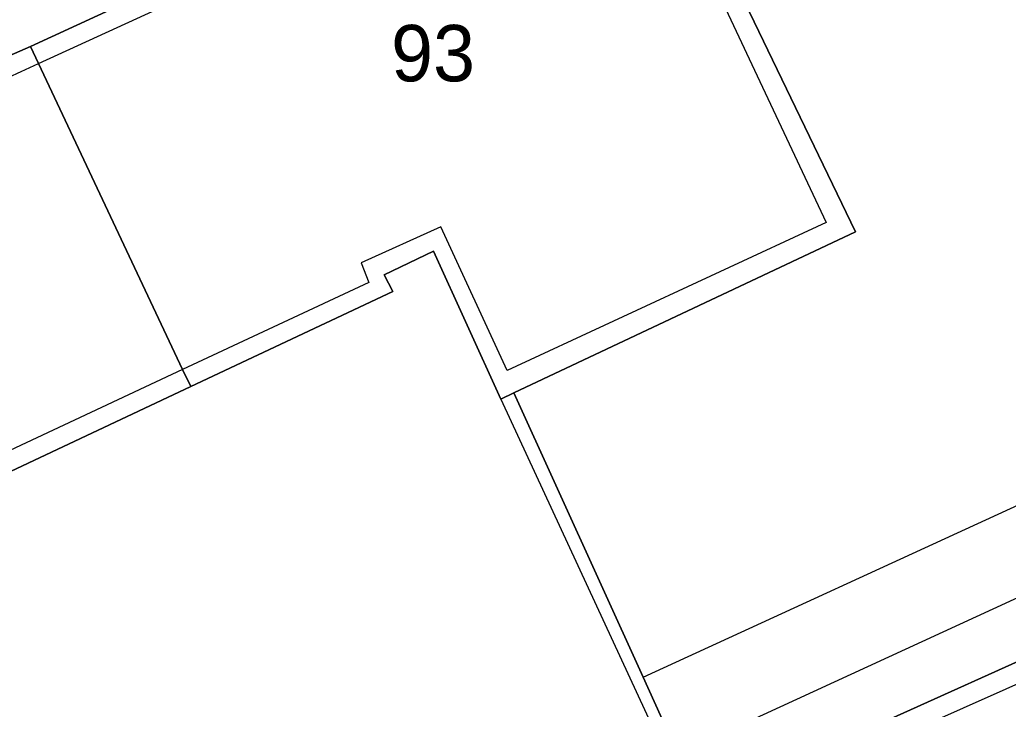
# Model space of a CAD drawing. Extents: x -264070 to -262271, y -1238894 to -1238141.
# Drawn here: x -263385.2 to -263350.16, y -1238674.69 to -1238650.23 of the extents above; entities that cross this region are included whole.
import ezdxf

# ---------------------------------------------------------------- set-up
doc = ezdxf.new("R2010")
doc.units = 0
for name, color, linetype in [('body_kn', 7, 'Continuous'), ('kladpar_hranice', 7, 'Continuous'), ('kladpar_parcelnecisla', 7, 'Continuous'), ('kladpar_plochy', 7, 'Continuous'), ('zappar_hrandruhpozemk', 7, 'Continuous')]:
    doc.layers.add(name, color=color, linetype=linetype)

msp = doc.modelspace()

# ---------------------------------------------------------------- linework, layer by layer
at = {"layer": 'body_kn'}
for p, q in [((-263384.83, -1238651.18), (-263384.83, -1238651.18)), ((-263384.54, -1238651.79), (-263384.54, -1238651.79)), ((-263356.61, -1238657.43), (-263356.61, -1238657.43)), ((-263370.28, -1238657.58), (-263370.28, -1238657.58)), ((-263355.58, -1238657.76), (-263355.58, -1238657.76)), ((-263370.54, -1238658.44), (-263370.54, -1238658.44)), ((-263373.1, -1238658.86), (-263373.1, -1238658.86)), ((-263372.83, -1238659.55), (-263372.83, -1238659.55)), ((-263372.28, -1238659.28), (-263372.28, -1238659.28)), ((-263371.98, -1238659.88), (-263371.98, -1238659.88)), ((-263379.43, -1238662.64), (-263379.43, -1238662.64)), ((-263367.92, -1238662.68), (-263367.92, -1238662.68)), ((-263379.14, -1238663.25), (-263379.14, -1238663.25)), ((-263379.14, -1238663.25), (-263379.14, -1238663.25)), ((-263368.15, -1238663.69), (-263368.15, -1238663.69)), ((-263368.15, -1238663.69), (-263368.15, -1238663.69)), ((-263367.69, -1238663.47), (-263367.69, -1238663.47)), ((-263363.1, -1238673.56), (-263363.1, -1238673.56)), ((-263363.1, -1238673.56), (-263363.1, -1238673.56))]:
    msp.add_line(p, q, dxfattribs=at)
at = {"layer": 'kladpar_hranice'}
for points in [[(-263375.15, -1238645.58), (-263374.86, -1238646.19), (-263372.54, -1238645.11), (-263372.83, -1238644.53), (-263363.91, -1238640.47), (-263355.58, -1238657.76), (-263367.69, -1238663.47), (-263368.15, -1238663.69), (-263370.54, -1238658.44), (-263372.28, -1238659.28), (-263371.98, -1238659.88), (-263379.14, -1238663.25), (-263379.43, -1238662.64), (-263384.54, -1238651.79), (-263384.83, -1238651.18), (-263379.15, -1238648.56), (-263379.66, -1238647.63), (-263375.15, -1238645.58)], [(-263348.35, -1238672.34), (-263361.05, -1238678.06), (-263361.87, -1238676.27), (-263363.1, -1238673.56), (-263367.69, -1238663.47), (-263355.58, -1238657.76), (-263363.91, -1238640.47)], [(-263379.15, -1238648.56), (-263384.83, -1238651.18), (-263385.58, -1238651.51)], [(-263391.11, -1238654.06), (-263391.27, -1238653.72), (-263389.29, -1238652.82), (-263389.14, -1238653.15), (-263385.58, -1238651.51), (-263384.83, -1238651.18), (-263384.54, -1238651.79), (-263379.43, -1238662.64), (-263379.14, -1238663.25), (-263392.74, -1238669.65), (-263393.03, -1238669.02), (-263398.13, -1238658.04), (-263398.41, -1238657.43), (-263395.28, -1238655.99), (-263394.5, -1238655.63), (-263394.66, -1238655.32), (-263392.77, -1238654.43), (-263392.61, -1238654.76), (-263391.11, -1238654.06)], [(-263379.14, -1238663.25), (-263371.98, -1238659.88), (-263372.28, -1238659.28), (-263370.54, -1238658.44), (-263368.15, -1238663.69), (-263367.69, -1238663.47), (-263363.1, -1238673.56), (-263361.87, -1238676.27), (-263361.05, -1238678.06), (-263361.42, -1238678.23), (-263362.24, -1238678.6), (-263363.87, -1238675.37), (-263366.28, -1238676.52), (-263368.75, -1238677.7), (-263371.21, -1238678.87), (-263373.66, -1238680.04), (-263376.09, -1238681.21), (-263378.51, -1238682.36), (-263380.92, -1238683.51), (-263383.93, -1238677.54), (-263418.43, -1238693.59)], [(-263392.74, -1238669.65), (-263379.14, -1238663.25)], [(-263349.16, -1238704.58), (-263352.6, -1238697.37), (-263353.28, -1238697.68), (-263361.63, -1238679.92), (-263362.24, -1238678.6), (-263361.42, -1238678.23), (-263361.05, -1238678.06), (-263348.35, -1238672.34)]]:
    msp.add_lwpolyline(points, dxfattribs=at)
at = {"layer": 'kladpar_plochy'}
for points in [[(-263375.15, -1238645.58), (-263374.86, -1238646.19), (-263372.54, -1238645.11), (-263372.83, -1238644.53), (-263363.91, -1238640.47), (-263355.58, -1238657.76), (-263367.69, -1238663.47), (-263368.15, -1238663.69), (-263370.54, -1238658.44), (-263372.28, -1238659.28), (-263371.98, -1238659.88), (-263379.14, -1238663.25), (-263379.43, -1238662.64), (-263384.54, -1238651.79), (-263384.83, -1238651.18), (-263379.15, -1238648.56), (-263379.66, -1238647.63)], [(-263391.11, -1238654.06), (-263391.27, -1238653.72), (-263389.29, -1238652.82), (-263389.14, -1238653.15), (-263385.58, -1238651.51), (-263384.83, -1238651.18), (-263384.54, -1238651.79), (-263379.43, -1238662.64), (-263379.14, -1238663.25), (-263392.74, -1238669.65), (-263393.03, -1238669.02), (-263398.13, -1238658.04), (-263398.41, -1238657.43), (-263395.28, -1238655.99), (-263394.5, -1238655.63), (-263394.66, -1238655.32), (-263392.77, -1238654.43), (-263392.61, -1238654.76)]]:
    msp.add_lwpolyline(points, close=True, dxfattribs=at)
for points in [[(-263348.35, -1238672.34), (-263361.05, -1238678.06), (-263361.87, -1238676.27), (-263363.1, -1238673.56), (-263367.69, -1238663.47), (-263355.58, -1238657.76), (-263363.91, -1238640.47)], [(-263379.15, -1238648.56), (-263384.83, -1238651.18), (-263385.58, -1238651.51)], [(-263392.74, -1238669.65), (-263379.14, -1238663.25), (-263371.98, -1238659.88), (-263372.28, -1238659.28), (-263370.54, -1238658.44), (-263368.15, -1238663.69), (-263367.69, -1238663.47), (-263363.1, -1238673.56), (-263361.87, -1238676.27), (-263361.05, -1238678.06), (-263361.42, -1238678.23), (-263362.24, -1238678.6), (-263363.87, -1238675.37), (-263366.28, -1238676.52), (-263368.75, -1238677.7), (-263371.21, -1238678.87), (-263373.66, -1238680.04), (-263376.09, -1238681.21), (-263378.51, -1238682.36), (-263380.92, -1238683.51), (-263383.93, -1238677.54), (-263418.43, -1238693.59)], [(-263349.16, -1238704.58), (-263352.6, -1238697.37), (-263353.28, -1238697.68), (-263361.63, -1238679.92), (-263362.24, -1238678.6), (-263361.42, -1238678.23), (-263361.05, -1238678.06), (-263348.35, -1238672.34)]]:
    msp.add_lwpolyline(points, dxfattribs=at)
at = {"layer": 'zappar_hrandruhpozemk'}
for p, q in [((-263363.1, -1238673.56), (-263337.88, -1238661.95)), ((-263368.15, -1238663.69), (-263361.42, -1238678.23)), ((-263361.87, -1238676.27), (-263345.91, -1238668.93))]:
    msp.add_line(p, q, dxfattribs=at)
for points in [[(-263364.22, -1238641.23), (-263356.61, -1238657.43), (-263367.92, -1238662.68)], [(-263402.31, -1238659.96), (-263398.13, -1238658.04), (-263394.18, -1238656.22), (-263392.32, -1238655.37), (-263390.82, -1238654.68), (-263388.85, -1238653.77), (-263384.54, -1238651.79), (-263378.26, -1238648.9)], [(-263388.85, -1238653.77), (-263384.54, -1238651.79), (-263378.26, -1238648.9)], [(-263367.92, -1238662.68), (-263370.28, -1238657.58), (-263373.1, -1238658.86), (-263372.83, -1238659.55)], [(-263372.83, -1238659.55), (-263379.43, -1238662.64), (-263393.03, -1238669.02), (-263402.93, -1238673.67), (-263409.61, -1238676.8), (-263402.93, -1238673.67)], [(-263372.83, -1238659.55), (-263379.43, -1238662.64), (-263393.03, -1238669.02), (-263402.93, -1238673.67), (-263409.61, -1238676.8)], [(-263343.5, -1238692.68), (-263352.74, -1238696.88), (-263361.25, -1238678.88), (-263348.62, -1238673.25)]]:
    msp.add_lwpolyline(points, dxfattribs=at)

# ---------------------------------------------------------------- texts
at = {"layer": 'kladpar_parcelnecisla'}
msp.add_text('93', height=2, dxfattribs=at).set_placement((-263372.04, -1238652.42))

doc.saveas('drawing.dxf')
